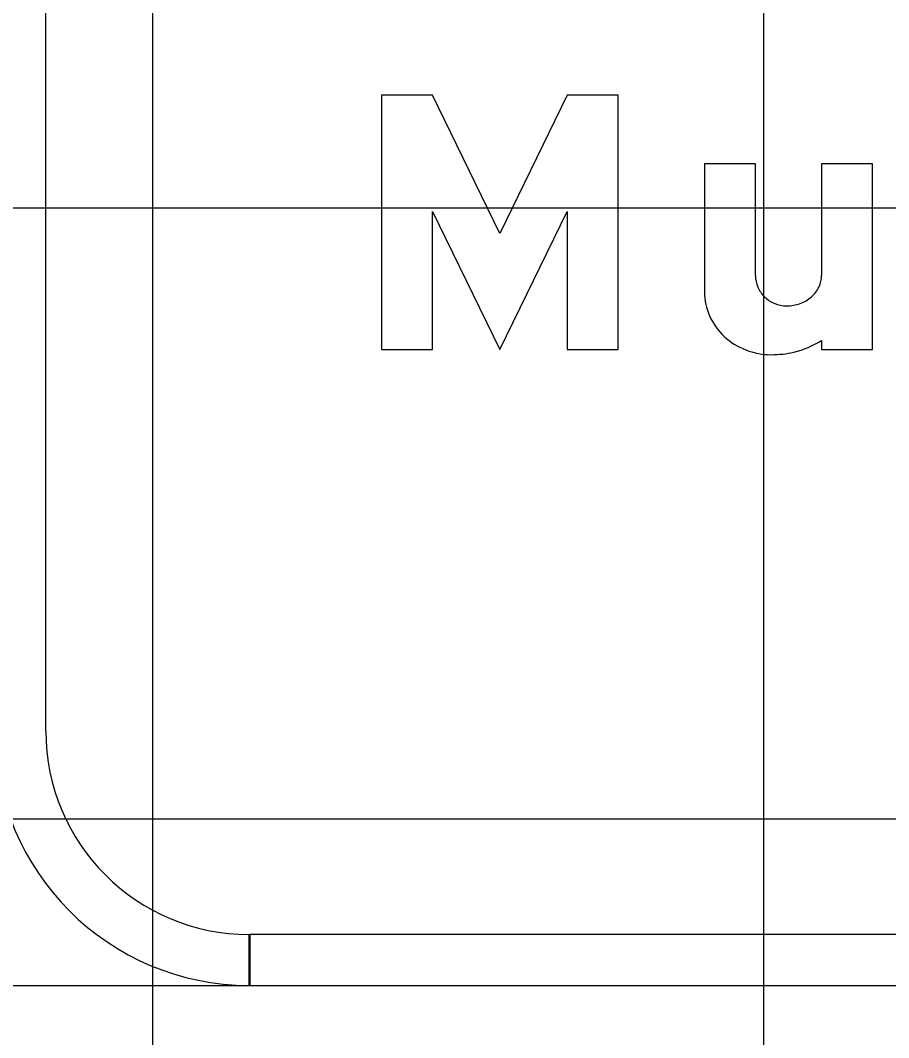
# Model space of a CAD drawing. Extents: x 2193008 to 2198143, y 1236112 to 1237864.
# Drawn here: x 2194928.427 to 2194931.268, y 1237206.39 to 1237209.72 of the extents above; entities that cross this region are included whole.
import ezdxf

# ---------------------------------------------------------------- set-up
doc = ezdxf.new("R2010")
doc.units = 0
for name, color, linetype in [('GSBWFILL', 7, 'Continuous'), ('GSCOLORFILL', 7, 'Continuous'), ('GSDIMS', 7, 'Continuous'), ('GSOUTLINE', 7, 'Continuous'), ('M-ROADS', 7, 'Continuous')]:
    doc.layers.add(name, color=color, linetype=linetype)

msp = doc.modelspace()

# ---------------------------------------------------------------- linework, layer by layer
at = {"layer": 'GSBWFILL'}
msp.add_line((2194930.8325, 1237208.8849), (2194930.8325, 1237209.25), dxfattribs=at)
msp.add_lwpolyline([(2194930.2165, 1237209.0948), (2194930.2165, 1237208.6423), (2194930.383, 1237208.6423), (2194930.383, 1237209.4748), (2194930.2165, 1237209.4748), (2194929.9959, 1237209.0223), (2194929.7753, 1237209.4748), (2194929.6088, 1237209.4748), (2194929.6088, 1237208.6423), (2194929.7753, 1237208.6423), (2194929.7753, 1237209.0948), (2194929.9959, 1237208.6423)], close=True, dxfattribs=at)
for points in [[(2194930.8325, 1237209.25), (2194930.666, 1237209.25), (2194930.666, 1237208.8301)], [(2194931.049, 1237208.6724), (2194931.049, 1237208.6423), (2194931.2155, 1237208.6423), (2194931.2155, 1237209.25), (2194931.049, 1237209.25), (2194931.049, 1237208.8849)]]:
    msp.add_lwpolyline(points, dxfattribs=at)
for centre, radius, start, end in [((2194930.9291, 1237208.8849), 0.0965, 180, 203.0928), ((2194930.9623, 1237208.8849), 0.0867, 334.5283, 0), ((2194930.9318, 1237208.8861), 0.0995, 203.0928, 225.8298), ((2194930.9489, 1237208.8912), 0.1015, 311.0076, 334.5283), ((2194930.8572, 1237208.8301), 0.1912, 180, 203.9317), ((2194930.9336, 1237208.8879), 0.1021, 225.8298, 248.0808), ((2194930.9403, 1237208.9011), 0.1146, 289.8074, 311.0076), ((2194930.9348, 1237208.8908), 0.1052, 248.0808, 270), ((2194930.9348, 1237208.9166), 0.1311, 270, 289.8074), ((2194930.8707, 1237208.8361), 0.206, 203.9317, 226.975), ((2194930.8794, 1237208.8454), 0.2187, 226.975, 248.8636), ((2194930.8851, 1237208.86), 0.2344, 248.8636, 270), ((2194930.8879, 1237208.9252), 0.2998, 283.4695, 302.4943), ((2194930.8851, 1237208.9587), 0.333, 270, 282.6043)]:
    msp.add_arc(centre, radius, start, end, dxfattribs=at)
at = {"layer": 'GSCOLORFILL'}
for p, q in [((2194928.5103, 1237207.3935), (2194928.5103, 1237212.222)), ((2194930.8325, 1237208.8849), (2194930.8325, 1237209.25)), ((2194929.1763, 1237206.561), (2194929.1763, 1237206.7275)), ((2194936.0028, 1237206.7275), (2194929.178, 1237206.7275)), ((2194929.178, 1237206.7275), (2194929.178, 1237206.561)), ((2194929.178, 1237206.561), (2194936.0028, 1237206.561))]:
    msp.add_line(p, q, dxfattribs=at)
msp.add_lwpolyline([(2194930.2165, 1237209.0948), (2194930.2165, 1237208.6423), (2194930.383, 1237208.6423), (2194930.383, 1237209.4748), (2194930.2165, 1237209.4748), (2194929.9959, 1237209.0223), (2194929.7753, 1237209.4748), (2194929.6088, 1237209.4748), (2194929.6088, 1237208.6423), (2194929.7753, 1237208.6423), (2194929.7753, 1237209.0948), (2194929.9959, 1237208.6423)], close=True, dxfattribs=at)
for points in [[(2194930.8325, 1237209.25), (2194930.666, 1237209.25), (2194930.666, 1237208.8301)], [(2194931.049, 1237208.6724), (2194931.049, 1237208.6423), (2194931.2155, 1237208.6423), (2194931.2155, 1237209.25), (2194931.049, 1237209.25), (2194931.049, 1237208.8849)]]:
    msp.add_lwpolyline(points, dxfattribs=at)
for centre, radius, start, end in [((2194930.9291, 1237208.8849), 0.0965, 180, 203.0928), ((2194930.9623, 1237208.8849), 0.0867, 334.5283, 0), ((2194930.9318, 1237208.8861), 0.0995, 203.0928, 225.8298), ((2194930.9489, 1237208.8912), 0.1015, 311.0076, 334.5283), ((2194930.8572, 1237208.8301), 0.1912, 180, 203.9317), ((2194930.9336, 1237208.8879), 0.1021, 225.8298, 248.0808), ((2194930.9403, 1237208.9011), 0.1146, 289.8074, 311.0076), ((2194930.9348, 1237208.8908), 0.1052, 248.0808, 270), ((2194930.9348, 1237208.9166), 0.1311, 270, 289.8074), ((2194930.8707, 1237208.8361), 0.206, 203.9317, 226.975), ((2194930.8794, 1237208.8454), 0.2187, 226.975, 248.8636), ((2194930.8851, 1237208.86), 0.2344, 248.8636, 270), ((2194930.8879, 1237208.9252), 0.2998, 283.4695, 302.4943), ((2194930.8851, 1237208.9587), 0.333, 270, 282.6043), ((2194929.1763, 1237207.3935), 0.8325, 180, 270), ((2194929.1763, 1237207.3935), 0.666, 180, 270)]:
    msp.add_arc(centre, radius, start, end, dxfattribs=at)
at = {"layer": 'GSDIMS'}
msp.add_line((2194893.3603, 1237206.561), (2194936.8353, 1237206.561), dxfattribs=at)
at = {"layer": 'GSOUTLINE'}
msp.add_line((2194930.8325, 1237208.8849), (2194930.8325, 1237209.25), dxfattribs=at)
msp.add_lwpolyline([(2194930.2165, 1237209.0948), (2194930.2165, 1237208.6423), (2194930.383, 1237208.6423), (2194930.383, 1237209.4748), (2194930.2165, 1237209.4748), (2194929.9959, 1237209.0223), (2194929.7753, 1237209.4748), (2194929.6088, 1237209.4748), (2194929.6088, 1237208.6423), (2194929.7753, 1237208.6423), (2194929.7753, 1237209.0948), (2194929.9959, 1237208.6423)], close=True, dxfattribs=at)
for points in [[(2194930.8325, 1237209.25), (2194930.666, 1237209.25), (2194930.666, 1237208.8301)], [(2194931.049, 1237208.6724), (2194931.049, 1237208.6423), (2194931.2155, 1237208.6423), (2194931.2155, 1237209.25), (2194931.049, 1237209.25), (2194931.049, 1237208.8849)]]:
    msp.add_lwpolyline(points, dxfattribs=at)
for centre, radius, start, end in [((2194930.9291, 1237208.8849), 0.0965, 180, 203.0928), ((2194930.9623, 1237208.8849), 0.0867, 334.5283, 0), ((2194930.9318, 1237208.8861), 0.0995, 203.0928, 225.8298), ((2194930.9489, 1237208.8912), 0.1015, 311.0076, 334.5283), ((2194930.8572, 1237208.8301), 0.1912, 180, 203.9317), ((2194930.9336, 1237208.8879), 0.1021, 225.8298, 248.0808), ((2194930.9403, 1237208.9011), 0.1146, 289.8074, 311.0076), ((2194930.9348, 1237208.8908), 0.1052, 248.0808, 270), ((2194930.9348, 1237208.9166), 0.1311, 270, 289.8074), ((2194930.8707, 1237208.8361), 0.206, 203.9317, 226.975), ((2194930.8794, 1237208.8454), 0.2187, 226.975, 248.8636), ((2194930.8851, 1237208.86), 0.2344, 248.8636, 270), ((2194930.8879, 1237208.9252), 0.2998, 283.4695, 302.4943), ((2194930.8851, 1237208.9587), 0.333, 270, 282.6043)]:
    msp.add_arc(centre, radius, start, end, dxfattribs=at)
at = {"layer": 'M-ROADS'}
for p, q in [((2194928.8603, 1237163.1062), (2194928.8603, 1237223.1062)), ((2194930.8603, 1237163.1062), (2194930.8603, 1237223.1062)), ((2194892.8603, 1237209.1062), (2195022.8603, 1237209.1062)), ((2194892.8603, 1237207.1062), (2195022.8603, 1237207.1062))]:
    msp.add_line(p, q, dxfattribs=at)

doc.saveas('drawing.dxf')
